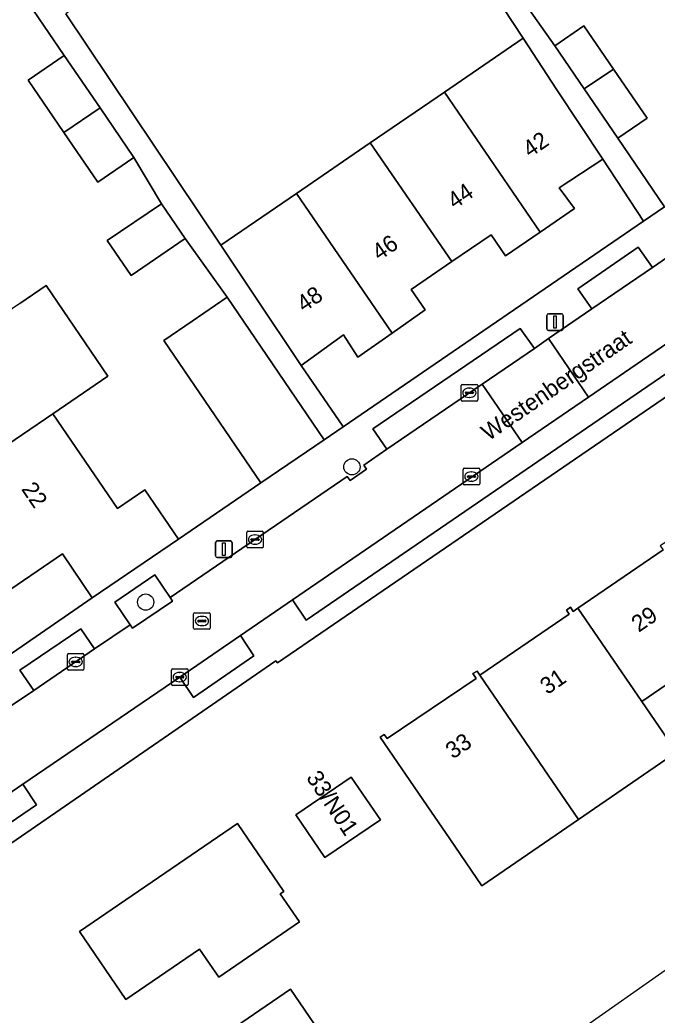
# Model space of a CAD drawing. Extents: x 157445 to 158888, y 383061 to 384688.
# Drawn here: x 158053.9 to 158092.3, y 383371.9 to 383431.7 of the extents above; entities that cross this region are included whole.
import ezdxf

# ---------------------------------------------------------------- set-up
doc = ezdxf.new("R2010")
doc.units = 0
for name, color, linetype in [('IMGEO_Boom', 7, 'Continuous'), ('IMGEO_Erf', 7, 'Continuous'), ('IMGEO_Groenvoorziening', 7, 'Continuous'), ('IMGEO_Kolk', 7, 'Continuous'), ('IMGEO_Lichtmast', 7, 'Continuous'), ('IMGEO_Muur', 7, 'Continuous'), ('IMGEO_Openbare_ruimte_label', 7, 'Continuous'), ('IMGEO_Pand', 7, 'Continuous'), ('IMGEO_Pand_nummerreeks', 7, 'Continuous'), ('IMGEO_Pand_vergunning_verleend', 7, 'Continuous'), ('IMGEO_Parkeervlak_open', 7, 'Continuous'), ('IMGEO_Rijbaan_lokaal_open', 7, 'Continuous'), ('IMGEO_Rioolput', 7, 'Continuous'), ('IMGEO_Voetpad_open', 7, 'Continuous')]:
    doc.layers.add(name, color=color, linetype=linetype)

msp = doc.modelspace()

# ---------------------------------------------------------------- linework, layer by layer
at = {"layer": 'IMGEO_Boom'}
for centre in [(158073.908, 383404.874), (158061.509, 383396.741)]:
    msp.add_circle(centre, 0.489, dxfattribs=at)
at = {"layer": 'IMGEO_Erf'}
for points in [[(158052.382, 383437.812), (158054.284, 383435.355), (158072.735, 383449.635), (158074.505, 383450.823), (158076.45, 383447.924), (158074.68, 383446.736), (158078.81, 383440.9), (158080.573, 383442.083), (158081.784, 383440.278), (158083.512, 383437.703), (158085.505, 383434.732), (158083.742, 383433.55), (158086.118, 383430.186), (158087.852, 383431.376), (158089.631, 383428.785), (158091.651, 383425.843), (158089.894, 383424.629), (158092.695, 383420.508)], [(158053.943, 383414.702), (158055.521, 383415.778), (158059.236, 383410.324), (158055.932, 383408.07), (158059.814, 383402.368), (158061.467, 383403.493), (158063.482, 383400.533), (158068.434, 383403.904), (158062.598, 383412.476), (158064.308, 383413.64), (158066.401, 383415.065), (158063.881, 383418.593), (158060.631, 383416.38), (158059.203, 383418.471), (158062.456, 383420.686), (158060.8, 383423.467), (158058.628, 383421.985), (158056.592, 383424.969), (158054.443, 383428.118), (158056.615, 383429.6), (158053.223, 383434.593)], [(158110.929, 383421.479), (158069.427, 383393.097), (158069.337, 383393.213), (158047.833, 383378.409), (158044.309, 383375.924), (158044.138, 383374.89), (158043.948, 383373.738), (158068.108, 383338.592), (158073.921, 383330.452), (158074.547, 383329.507), (158075.677, 383328.294), (158076.91, 383327.188), (158078.238, 383326.196), (158078.92, 383325.754), (158079.45, 383325.355), (158080.013, 383325.005), (158080.605, 383324.706), (158080.623, 383324.698), (158091.649, 383319.824), (158139.528, 383352.671)], [(158096.751, 383394.476), (158091.339, 383390.768), (158093.429, 383387.725), (158087.535, 383383.678), (158081.726, 383379.69), (158079.792, 383382.512), (158078.429, 383384.501), (158075.604, 383388.625), (158075.852, 383388.792), (158076.019, 383388.543), (158081.374, 383392.151), (158081.177, 383392.444), (158081.43, 383392.594), (158081.599, 383392.347), (158086.973, 383396.018), (158086.804, 383396.266), (158087.051, 383396.435), (158087.22, 383396.187), (158087.491, 383396.372), (158092.617, 383399.875)], [(158052.068, 383392.71), (158058.3, 383397.002), (158056.504, 383399.639), (158052.618, 383396.993)]]:
    msp.add_lwpolyline(points, dxfattribs=at)
for points in [[(158072.918, 383447.776), (158072.739, 383448.001), (158055.223, 383434.304), (158055.476, 383433.927), (158059.684, 383437.269), (158062.206, 383439.272), (158063.566, 383437.559), (158060.921, 383435.459), (158056.699, 383432.106), (158066.025, 383418.19), (158070.582, 383421.31), (158075.01, 383424.342), (158079.48, 383427.402), (158084.203, 383430.635)], [(158091.439, 383419.648), (158088.988, 383423.369), (158086.372, 383421.646), (158087.293, 383420.406), (158085.227, 383418.99), (158083.139, 383417.56), (158082.28, 383418.814), (158079.916, 383417.208), (158077.464, 383415.542), (158078.322, 383414.317), (158076.32, 383412.907), (158074.272, 383411.465), (158073.406, 383412.812), (158070.864, 383410.972), (158073.368, 383407.317), (158073.391, 383407.283)], [(158072.286, 383381.388), (158070.537, 383383.959), (158073.869, 383386.222), (158075.627, 383383.66)], [(158060.325, 383372.853), (158057.531, 383376.932), (158067.02, 383383.433), (158069.814, 383379.354), (158069.602, 383379.209), (158070.758, 383377.521), (158065.909, 383374.199), (158064.753, 383375.887)], [(158063.457, 383349.42), (158056.946, 383358.96), (158057.202, 383359.135), (158054.649, 383362.864), (158059.047, 383365.873), (158059.232, 383365.6), (158066.004, 383370.206), (158065.818, 383370.478), (158070.217, 383373.469), (158072.752, 383369.739), (158073, 383369.907), (158079.5, 383360.371), (158072.98, 383355.926), (158073.267, 383355.504), (158070.741, 383353.776), (158070.453, 383354.196)]]:
    msp.add_lwpolyline(points, close=True, dxfattribs=at)
at = {"layer": 'IMGEO_Groenvoorziening'}
msp.add_lwpolyline([(158060.574, 383395.376), (158060.715, 383395.167), (158063.131, 383396.808), (158062.988, 383397.017), (158062.053, 383398.383), (158059.65, 383396.748)], close=True, dxfattribs=at)
at = {"layer": 'IMGEO_Kolk'}
for p, q in [((158080.471, 383408.903), (158080.471, 383409.755)), ((158080.546, 383409.829), (158081.398, 383409.829)), ((158080.73, 383409.323), (158080.73, 383409.335)), ((158080.773, 383409.372), (158081.171, 383409.372)), ((158080.959, 383409.609), (158080.984, 383409.609)), ((158081.214, 383409.335), (158081.214, 383409.323)), ((158081.472, 383409.755), (158081.472, 383408.903)), ((158081.398, 383408.829), (158080.546, 383408.829)), ((158081.168, 383409.286), (158080.77, 383409.286)), ((158080.982, 383409.049), (158080.957, 383409.049)), ((158080.592, 383403.861), (158080.592, 383404.713)), ((158080.667, 383404.787), (158081.519, 383404.787)), ((158081.08, 383404.567), (158081.105, 383404.567)), ((158081.593, 383404.713), (158081.593, 383403.861)), ((158080.851, 383404.281), (158080.851, 383404.293)), ((158081.289, 383404.244), (158080.891, 383404.244)), ((158080.894, 383404.33), (158081.292, 383404.33)), ((158081.103, 383404.007), (158081.078, 383404.007)), ((158081.335, 383404.293), (158081.335, 383404.281)), ((158081.519, 383403.787), (158080.667, 383403.787)), ((158067.657, 383401), (158068.509, 383401)), ((158067.582, 383400.074), (158067.582, 383400.926)), ((158067.841, 383400.494), (158067.841, 383400.506)), ((158068.279, 383400.457), (158067.881, 383400.457)), ((158067.884, 383400.543), (158068.282, 383400.543)), ((158068.07, 383400.78), (158068.095, 383400.78)), ((158068.325, 383400.506), (158068.325, 383400.494)), ((158068.583, 383400.926), (158068.583, 383400.074)), ((158068.509, 383400), (158067.657, 383400)), ((158068.093, 383400.22), (158068.068, 383400.22)), ((158056.799, 383392.719), (158056.799, 383393.571)), ((158056.874, 383393.645), (158057.726, 383393.645)), ((158057.101, 383393.188), (158057.499, 383393.188)), ((158057.287, 383393.425), (158057.312, 383393.425)), ((158057.8, 383393.571), (158057.8, 383392.719)), ((158057.726, 383392.645), (158056.874, 383392.645)), ((158057.058, 383393.139), (158057.058, 383393.151)), ((158057.496, 383393.102), (158057.098, 383393.102)), ((158057.31, 383392.865), (158057.285, 383392.865)), ((158057.542, 383393.151), (158057.542, 383393.139)), ((158063.057, 383391.806), (158063.057, 383392.658)), ((158063.132, 383392.732), (158063.984, 383392.732)), ((158064.058, 383392.658), (158064.058, 383391.806)), ((158063.316, 383392.226), (158063.316, 383392.238)), ((158063.754, 383392.189), (158063.356, 383392.189)), ((158063.359, 383392.275), (158063.757, 383392.275)), ((158063.545, 383392.512), (158063.57, 383392.512)), ((158063.8, 383392.238), (158063.8, 383392.226)), ((158063.984, 383391.732), (158063.132, 383391.732)), ((158063.568, 383391.952), (158063.543, 383391.952))]:
    msp.add_line(p, q, dxfattribs=at)
for points in [[(158080.471, 383408.903), (158080.471, 383409.755)], [(158080.546, 383409.829), (158081.398, 383409.829)], [(158081.472, 383409.755), (158081.472, 383408.903)], [(158081.398, 383408.829), (158080.546, 383408.829)], [(158080.592, 383403.861), (158080.592, 383404.713)], [(158080.667, 383404.787), (158081.519, 383404.787)], [(158081.593, 383404.713), (158081.593, 383403.861)], [(158081.519, 383403.787), (158080.667, 383403.787)], [(158067.657, 383401), (158068.509, 383401)], [(158067.582, 383400.074), (158067.582, 383400.926)], [(158068.583, 383400.926), (158068.583, 383400.074)], [(158068.509, 383400), (158067.657, 383400)], [(158056.799, 383392.719), (158056.799, 383393.571)], [(158056.874, 383393.645), (158057.726, 383393.645)], [(158057.8, 383393.571), (158057.8, 383392.719)], [(158057.726, 383392.645), (158056.874, 383392.645)], [(158063.057, 383391.806), (158063.057, 383392.658)], [(158063.132, 383392.732), (158063.984, 383392.732)], [(158064.058, 383392.658), (158064.058, 383391.806)], [(158063.984, 383391.732), (158063.132, 383391.732)]]:
    msp.add_lwpolyline(points, dxfattribs=at)
for centre, radius, start, end in [((158080.548, 383409.753), 0.0765, 91.55205, 178.44795), ((158080.548, 383409.753), 0.0765, 91.55205, 178.44795), ((158080.77, 383409.332), 0.0403, 85.87752, 175.75265), ((158080.767, 383409.322), 0.0366, 178.93798, 274.71019), ((158081.171, 383409.329), 0.043, 264.86636, 352.45326), ((158081.175, 383409.334), 0.0386, 1.73085, 96.63898), ((158081.396, 383409.753), 0.0765, 1.55205, 88.44795), ((158081.396, 383409.753), 0.0765, 1.55205, 88.44795), ((158080.548, 383408.905), 0.0765, 181.55205, 268.44795), ((158080.548, 383408.905), 0.0765, 181.55205, 268.44795), ((158081.396, 383408.905), 0.0765, 271.55205, 358.44795), ((158081.396, 383408.905), 0.0765, 271.55205, 358.44795), ((158080.669, 383404.711), 0.0765, 91.55205, 178.44795), ((158080.669, 383404.711), 0.0765, 91.55205, 178.44795), ((158081.517, 383404.711), 0.0765, 1.55205, 88.44795), ((158081.517, 383404.711), 0.0765, 1.55205, 88.44795), ((158080.891, 383404.29), 0.0403, 85.87752, 175.75265), ((158080.888, 383404.28), 0.0366, 178.93798, 274.71019), ((158081.292, 383404.287), 0.043, 264.86636, 352.45326), ((158081.296, 383404.292), 0.0386, 1.73085, 96.63898), ((158080.669, 383403.863), 0.0765, 181.55205, 268.44795), ((158080.669, 383403.863), 0.0765, 181.55205, 268.44795), ((158081.517, 383403.863), 0.0765, 271.55205, 358.44795), ((158081.517, 383403.863), 0.0765, 271.55205, 358.44795), ((158067.659, 383400.924), 0.0765, 91.55205, 178.44795), ((158067.659, 383400.924), 0.0765, 91.55205, 178.44795), ((158068.507, 383400.924), 0.0765, 1.55205, 88.44795), ((158068.507, 383400.924), 0.0765, 1.55205, 88.44795), ((158067.881, 383400.503), 0.0403, 85.87752, 175.75265), ((158067.878, 383400.493), 0.0366, 178.93798, 274.71019), ((158068.282, 383400.5), 0.043, 264.86636, 352.45326), ((158068.286, 383400.505), 0.0386, 1.73085, 96.63898), ((158067.659, 383400.076), 0.0765, 181.55205, 268.44795), ((158067.659, 383400.076), 0.0765, 181.55205, 268.44795), ((158068.507, 383400.076), 0.0765, 271.55205, 358.44795), ((158068.507, 383400.076), 0.0765, 271.55205, 358.44795), ((158056.876, 383393.569), 0.0765, 91.55205, 178.44795), ((158056.876, 383393.569), 0.0765, 91.55205, 178.44795), ((158057.098, 383393.148), 0.0403, 85.87752, 175.75265), ((158057.503, 383393.15), 0.0386, 1.73085, 96.63898), ((158057.724, 383393.569), 0.0765, 1.55205, 88.44795), ((158057.724, 383393.569), 0.0765, 1.55205, 88.44795), ((158056.876, 383392.721), 0.0765, 181.55205, 268.44795), ((158056.876, 383392.721), 0.0765, 181.55205, 268.44795), ((158057.095, 383393.138), 0.0366, 178.93798, 274.71019), ((158057.499, 383393.145), 0.043, 264.86636, 352.45326), ((158057.724, 383392.721), 0.0765, 271.55205, 358.44795), ((158057.724, 383392.721), 0.0765, 271.55205, 358.44795), ((158063.134, 383392.656), 0.0765, 91.55205, 178.44795), ((158063.134, 383392.656), 0.0765, 91.55205, 178.44795), ((158063.982, 383392.656), 0.0765, 1.55205, 88.44795), ((158063.982, 383392.656), 0.0765, 1.55205, 88.44795), ((158063.356, 383392.235), 0.0403, 85.87752, 175.75265), ((158063.353, 383392.225), 0.0366, 178.93798, 274.71019), ((158063.757, 383392.232), 0.043, 264.86636, 352.45326), ((158063.761, 383392.237), 0.0386, 1.73085, 96.63898), ((158063.134, 383391.808), 0.0765, 181.55205, 268.44795), ((158063.134, 383391.808), 0.0765, 181.55205, 268.44795), ((158063.982, 383391.808), 0.0765, 271.55205, 358.44795), ((158063.982, 383391.808), 0.0765, 271.55205, 358.44795)]:
    msp.add_arc(centre, radius, start, end, dxfattribs=at)
for centre, major_axis, ratio, start_param, end_param in [((158080.958, 383409.329), (-0.387, 0.002), 0.722429, 4.712389, 7.853982), ((158080.983, 383409.329), (-0.39, 0.002), 0.717154, 1.570796, 4.712389), ((158081.079, 383404.287), (-0.387, 0.002), 0.722429, 4.712389, 7.853982), ((158081.104, 383404.287), (-0.39, 0.002), 0.717154, 1.570796, 4.712389), ((158068.069, 383400.5), (-0.387, 0.002), 0.722429, 4.712389, 7.853982), ((158068.094, 383400.5), (-0.39, 0.002), 0.717154, 1.570796, 4.712389), ((158057.286, 383393.145), (-0.387, 0.002), 0.722429, 4.712389, 7.853982), ((158057.311, 383393.145), (-0.39, 0.002), 0.717154, 1.570796, 4.712389), ((158063.544, 383392.232), (-0.387, 0.002), 0.722429, 4.712389, 7.853982), ((158063.569, 383392.232), (-0.39, 0.002), 0.717154, 1.570796, 4.712389)]:
    msp.add_ellipse(centre, major_axis=major_axis, ratio=ratio, start_param=start_param, end_param=end_param, dxfattribs=at)
at = {"layer": 'IMGEO_Lichtmast'}
for p, q in [((158085.62, 383413.179), (158085.62, 383413.979)), ((158085.62, 383413.979), (158085.62, 383413.179)), ((158085.72, 383414.079), (158086.51, 383414.079)), ((158086.51, 383414.079), (158085.72, 383414.079)), ((158086.61, 383413.979), (158086.61, 383413.179)), ((158086.61, 383413.179), (158086.61, 383413.979)), ((158086.51, 383413.079), (158085.72, 383413.079)), ((158085.72, 383413.079), (158086.51, 383413.079)), ((158065.811, 383400.421), (158066.601, 383400.421)), ((158066.601, 383400.421), (158065.811, 383400.421)), ((158065.711, 383399.521), (158065.711, 383400.321)), ((158065.711, 383400.321), (158065.711, 383399.521)), ((158066.701, 383400.321), (158066.701, 383399.521)), ((158066.701, 383399.521), (158066.701, 383400.321)), ((158066.601, 383399.421), (158065.811, 383399.421)), ((158065.811, 383399.421), (158066.601, 383399.421))]:
    msp.add_line(p, q, dxfattribs=at)
for points in [[(158086.04, 383413.954), (158086.19, 383413.954), (158086.19, 383413.204), (158086.04, 383413.204), (158086.04, 383413.954)], [(158066.131, 383400.296), (158066.281, 383400.296), (158066.281, 383399.546), (158066.131, 383399.546), (158066.131, 383400.296)]]:
    msp.add_lwpolyline(points, dxfattribs=at)
for centre, start, end in [((158085.72, 383413.979), 90, 180), ((158085.72, 383413.979), 90, 180), ((158086.51, 383413.979), 0, 90), ((158086.51, 383413.979), 360, 90), ((158085.72, 383413.179), 180, 270), ((158085.72, 383413.179), 180, 270), ((158086.51, 383413.179), 270, 0), ((158086.51, 383413.179), 270, 0), ((158065.811, 383400.321), 90, 180), ((158065.811, 383400.321), 90, 180), ((158066.601, 383400.321), 0, 90), ((158066.601, 383400.321), 360, 90), ((158065.811, 383399.521), 180, 270), ((158065.811, 383399.521), 180, 270), ((158066.601, 383399.521), 270, 0), ((158066.601, 383399.521), 270, 0)]:
    msp.add_arc(centre, 0.1, start, end, dxfattribs=at)
at = {"layer": 'IMGEO_Muur'}
msp.add_lwpolyline([(158063.482, 383400.533), (158068.434, 383403.904)], dxfattribs=at)
at = {"layer": 'IMGEO_Pand'}
for points in [[(158089.631, 383428.785), (158087.852, 383431.376), (158086.118, 383430.186), (158087.872, 383427.604)], [(158079.48, 383427.402), (158085.227, 383418.99), (158087.293, 383420.406), (158086.372, 383421.646), (158088.988, 383423.369), (158086.238, 383427.544), (158084.203, 383430.635)], [(158056.592, 383424.969), (158058.764, 383426.451), (158056.615, 383429.6), (158054.443, 383428.118)], [(158089.631, 383428.785), (158087.872, 383427.604), (158089.894, 383424.629), (158091.651, 383425.843)], [(158075.01, 383424.342), (158079.916, 383417.208), (158082.28, 383418.814), (158083.139, 383417.56), (158085.227, 383418.99), (158079.48, 383427.402)], [(158056.592, 383424.969), (158058.628, 383421.985), (158060.8, 383423.467), (158058.764, 383426.451)], [(158075.01, 383424.342), (158070.582, 383421.31), (158076.32, 383412.907), (158078.322, 383414.317), (158077.464, 383415.542), (158079.916, 383417.208)], [(158070.582, 383421.31), (158066.025, 383418.19), (158068.079, 383415.126), (158070.864, 383410.972), (158073.406, 383412.812), (158074.272, 383411.465), (158076.32, 383412.907)], [(158060.631, 383416.38), (158063.881, 383418.593), (158062.456, 383420.686), (158059.203, 383418.471)], [(158059.236, 383410.324), (158055.521, 383415.778), (158053.943, 383414.702), (158052.217, 383413.524), (158046.73, 383409.781), (158050.445, 383404.327), (158055.932, 383408.07)], [(158064.308, 383413.64), (158062.598, 383412.476), (158068.434, 383403.904), (158072.236, 383406.492), (158066.401, 383415.065)], [(158055.932, 383408.07), (158050.445, 383404.327), (158050.154, 383404.128), (158050.252, 383403.984), (158049.442, 383403.432), (158051.176, 383400.887), (158050.349, 383400.324), (158052.618, 383396.993), (158056.504, 383399.639), (158058.3, 383397.002), (158063.482, 383400.533), (158061.467, 383403.493), (158059.814, 383402.368)], [(158092.908, 383400.073), (158092.74, 383400.321), (158092.449, 383400.123), (158092.617, 383399.875), (158087.491, 383396.372), (158091.339, 383390.768), (158096.751, 383394.476)], [(158087.491, 383396.372), (158087.22, 383396.187), (158087.051, 383396.435), (158086.804, 383396.266), (158086.973, 383396.018), (158081.599, 383392.347), (158085.441, 383386.728), (158087.535, 383383.678), (158093.429, 383387.725), (158091.339, 383390.768)], [(158081.599, 383392.347), (158081.43, 383392.594), (158081.177, 383392.444), (158081.374, 383392.151), (158076.019, 383388.543), (158075.852, 383388.792), (158075.604, 383388.625), (158078.429, 383384.501), (158079.792, 383382.512), (158081.726, 383379.69), (158087.535, 383383.678), (158085.441, 383386.728)], [(158072.286, 383381.388), (158075.627, 383383.66), (158073.869, 383386.222), (158070.537, 383383.959)], [(158060.325, 383372.853), (158064.753, 383375.887), (158065.909, 383374.199), (158070.758, 383377.521), (158069.602, 383379.209), (158069.814, 383379.354), (158067.02, 383383.433), (158057.531, 383376.932)], [(158063.457, 383349.42), (158070.453, 383354.196), (158070.741, 383353.776), (158073.267, 383355.504), (158072.98, 383355.926), (158079.5, 383360.371), (158073, 383369.907), (158072.752, 383369.739), (158070.217, 383373.469), (158065.818, 383370.478), (158066.004, 383370.206), (158059.232, 383365.6), (158059.047, 383365.873), (158054.649, 383362.864), (158057.202, 383359.135), (158056.946, 383358.96)]]:
    msp.add_lwpolyline(points, close=True, dxfattribs=at)
at = {"layer": 'IMGEO_Pand_vergunning_verleend'}
msp.add_lwpolyline([(158087.291, 383370.796), (158093.292, 383374.991), (158095.878, 383371.292), (158097.773, 383368.581), (158093.517, 383365.607), (158091.771, 383364.387)], close=True, dxfattribs=at)
at = {"layer": 'IMGEO_Parkeervlak_open'}
for points in [[(158108.868, 383423.27), (158088.143, 383409.072), (158084.142, 383406.331), (158070.336, 383396.873), (158071.149, 383395.654), (158109.692, 383422.05)], [(158088.341, 383414.381), (158091.978, 383416.866), (158091.113, 383418.07), (158087.501, 383415.566)], [(158076.01, 383405.938), (158081.734, 383409.844), (158084.884, 383411.994), (158084.026, 383413.194), (158075.166, 383407.153)], [(158054.789, 383391.436), (158058.439, 383393.936), (158057.613, 383395.143), (158053.951, 383392.645)], [(158063.555, 383392.231), (158064.378, 383391.008), (158068.015, 383393.52), (158067.203, 383394.733)], [(158050.465, 383383.292), (158051.309, 383382.083), (158054.952, 383384.565), (158054.125, 383385.797)]]:
    msp.add_lwpolyline(points, close=True, dxfattribs=at)
at = {"layer": 'IMGEO_Rijbaan_lokaal_open'}
for points in [[(158097.717, 383420.795), (158091.978, 383416.866), (158088.341, 383414.381), (158085.737, 383412.583), (158088.143, 383409.072), (158108.868, 383423.27)], [(158050.465, 383383.292), (158054.125, 383385.797), (158063.555, 383392.231), (158067.203, 383394.733), (158070.336, 383396.873), (158084.142, 383406.331), (158081.734, 383409.844), (158076.01, 383405.938), (158074.618, 383404.979), (158074.783, 383404.731), (158073.802, 383404.055), (158073.622, 383404.289), (158062.988, 383397.017), (158063.131, 383396.808), (158060.715, 383395.167), (158060.574, 383395.376), (158058.439, 383393.936), (158054.789, 383391.436), (158053.03, 383390.239)]]:
    msp.add_lwpolyline(points, dxfattribs=at)
msp.add_lwpolyline([(158085.737, 383412.583), (158084.884, 383411.994), (158081.734, 383409.844), (158084.142, 383406.331), (158088.143, 383409.072)], close=True, dxfattribs=at)
at = {"layer": 'IMGEO_Rioolput'}
for p, q in [((158064.391, 383395.181), (158064.391, 383396.033)), ((158064.466, 383396.107), (158065.318, 383396.107)), ((158064.65, 383395.601), (158064.65, 383395.613)), ((158065.088, 383395.564), (158064.69, 383395.564)), ((158064.693, 383395.65), (158065.091, 383395.65)), ((158064.879, 383395.887), (158064.904, 383395.887)), ((158065.134, 383395.613), (158065.134, 383395.601)), ((158065.392, 383396.033), (158065.392, 383395.181)), ((158065.318, 383395.107), (158064.466, 383395.107)), ((158064.902, 383395.327), (158064.877, 383395.327))]:
    msp.add_line(p, q, dxfattribs=at)
for points in [[(158064.391, 383395.181), (158064.391, 383396.033)], [(158064.466, 383396.107), (158065.318, 383396.107)], [(158065.392, 383396.033), (158065.392, 383395.181)], [(158065.318, 383395.107), (158064.466, 383395.107)]]:
    msp.add_lwpolyline(points, dxfattribs=at)
for centre, radius, start, end in [((158064.468, 383396.031), 0.0765, 91.55205, 178.44795), ((158064.468, 383396.031), 0.0765, 91.55205, 178.44795), ((158064.69, 383395.61), 0.0403, 85.87752, 175.75265), ((158064.687, 383395.6), 0.0366, 178.93798, 274.71019), ((158065.091, 383395.607), 0.043, 264.86636, 352.45326), ((158065.095, 383395.612), 0.0386, 1.73085, 96.63898), ((158065.316, 383396.031), 0.0765, 1.55205, 88.44795), ((158065.316, 383396.031), 0.0765, 1.55205, 88.44795), ((158064.468, 383395.183), 0.0765, 181.55205, 268.44795), ((158064.468, 383395.183), 0.0765, 181.55205, 268.44795), ((158065.316, 383395.183), 0.0765, 271.55205, 358.44795), ((158065.316, 383395.183), 0.0765, 271.55205, 358.44795)]:
    msp.add_arc(centre, radius, start, end, dxfattribs=at)
for centre, major_axis, ratio, start_param, end_param in [((158064.878, 383395.607), (-0.387, 0.002), 0.722429, 4.712389, 7.853982), ((158064.903, 383395.607), (-0.39, 0.002), 0.717154, 1.570796, 4.712389)]:
    msp.add_ellipse(centre, major_axis=major_axis, ratio=ratio, start_param=start_param, end_param=end_param, dxfattribs=at)
at = {"layer": 'IMGEO_Voetpad_open'}
for points in [[(158072.918, 383447.776), (158084.203, 383430.635), (158086.238, 383427.544), (158088.988, 383423.369), (158091.439, 383419.648), (158092.695, 383420.508), (158089.894, 383424.629), (158087.872, 383427.604), (158086.118, 383430.186), (158083.742, 383433.55)], [(158053.223, 383434.593), (158056.615, 383429.6), (158058.764, 383426.451), (158060.8, 383423.467), (158062.456, 383420.686), (158063.881, 383418.593), (158066.401, 383415.065), (158072.236, 383406.492), (158073.391, 383407.283), (158073.368, 383407.317), (158070.864, 383410.972), (158068.079, 383415.126), (158066.025, 383418.19), (158056.699, 383432.106)], [(158109.692, 383422.05), (158071.149, 383395.654), (158070.336, 383396.873), (158067.203, 383394.733), (158068.015, 383393.52), (158064.378, 383391.008), (158063.555, 383392.231), (158054.125, 383385.797), (158054.952, 383384.565), (158051.309, 383382.083), (158050.465, 383383.292), (158047.85, 383381.524), (158048.679, 383380.279), (158045.057, 383377.796), (158044.093, 383379.154), (158041.794, 383377.569), (158043.948, 383373.738), (158044.138, 383374.89), (158044.309, 383375.924), (158047.833, 383378.409), (158069.337, 383393.213), (158069.427, 383393.097), (158110.929, 383421.479)], [(158073.622, 383404.289), (158073.802, 383404.055), (158074.783, 383404.731), (158074.618, 383404.979), (158076.01, 383405.938), (158075.166, 383407.153), (158084.026, 383413.194), (158084.884, 383411.994), (158085.737, 383412.583), (158088.341, 383414.381), (158087.501, 383415.566), (158091.113, 383418.07), (158091.978, 383416.866), (158097.717, 383420.795)], [(158092.695, 383420.508), (158091.439, 383419.648), (158073.391, 383407.283), (158072.236, 383406.492), (158068.434, 383403.904), (158063.482, 383400.533), (158058.3, 383397.002), (158052.068, 383392.71), (158047.924, 383389.889), (158042.562, 383386.072), (158040.072, 383384.455)], [(158037.176, 383385.22), (158037.249, 383385.065), (158039.822, 383380.755), (158041.15, 383381.661), (158040.941, 383381.962), (158040.005, 383383.309), (158042.416, 383384.931), (158043.315, 383383.602), (158050.626, 383388.598), (158049.717, 383389.946), (158052.108, 383391.587), (158053.03, 383390.239), (158054.789, 383391.436), (158053.951, 383392.645), (158057.613, 383395.143), (158058.439, 383393.936), (158060.574, 383395.376), (158059.65, 383396.748), (158062.053, 383398.383), (158062.988, 383397.017), (158073.622, 383404.289)]]:
    msp.add_lwpolyline(points, dxfattribs=at)

# ---------------------------------------------------------------- texts
at = {"layer": 'IMGEO_Openbare_ruimte_label'}
msp.add_text('Westenbergstraat', height=1, rotation=34.48491, dxfattribs=at).set_placement((158082.124, 383406.4))
at = {"layer": 'IMGEO_Pand_nummerreeks'}
for s, rotation, p in [('42', 34.37253, (158084.615, 383423.432)), ('44', 34.37253, (158080.086, 383420.334)), ('46', 34.37253, (158075.555, 383417.234)), ('48', 34.37253, (158071.027, 383414.137)), ('22', 304.25664, (158054, 383403.535)), ('29', 34.29725, (158091.15, 383394.893)), ('31', 34.29954, (158085.657, 383391.147)), ('33', 34.29725, (158079.978, 383387.273)), ('33/N01', 303.80796, (158071.128, 383386.187))]:
    msp.add_text(s, height=1, rotation=rotation, dxfattribs=at).set_placement(p)

doc.saveas('drawing.dxf')
